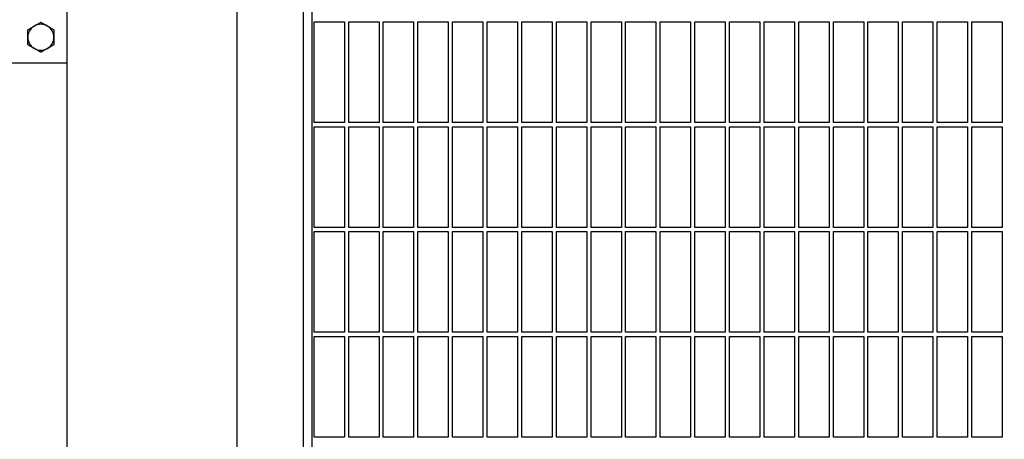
# Model space of a CAD drawing. Header units: inches. Extents: x 36 to 1719, y -84 to 1122.
# Tile 527 of 558: x 1046 to 1074, y 800 to 812. Entities that reach past the tile are written whole.
import ezdxf

# ---------------------------------------------------------------- set-up
doc = ezdxf.new("R2010")
doc.units = ezdxf.units.IN
doc.header["$LTSCALE"] = 48
doc.header["$MEASUREMENT"] = 0
doc.layers.add('Dimension (ANSI)', color=7, linetype='Continuous', lineweight=25)
doc.layers.add('Visible (ANSI)', color=7, linetype='Continuous', lineweight=30)
doc.styles.add('Note Text (ANSI)', font='tahoma.ttf')
doc.dimstyles.new('Architectural (ANSI)', dxfattribs={"dimscale": 48, "dimtxt": 0.125, "dimasz": 0.098425, "dimexe": 0.125, "dimexo": 0.0625, "dimgap": 0.031496, "dimtad": 0, "dimtih": 1, "dimtoh": 1, "dimdec": 4, "dimrnd": 1e-08, "dimzin": 3, "dimdsep": 46, "dimlunit": 4, "dimtxsty": 'Note Text (ANSI)', "dimcen": 0.09, "dimdle": 0.393701, "dimclrd": 256, "dimclre": 256, "dimclrt": 256, "dimadec": 0, "dimazin": 3, "dimtfac": 0.96, "dimtofl": 0, "dimtmove": 0, "dimatfit": 3, "dimfxl": 1, "dimfrac": 2, "dimtolj": 1, "dimtzin": 12, "dimlwd": -1, "dimlwe": -1, "dimarcsym": 0})

# ---------------------------------------------------------------- blocks, each defined once
blk = doc.blocks.new('*D15')
at = {"layer": 'Defpoints', "color": 0, "transparency": 16777216}
for p in [(1046.918, 854.671), (727.918, 840.715), (1046.918, 743.531)]:
    blk.add_point(p, dxfattribs=at)
at = {"layer": 'Dimension (ANSI)', "transparency": 16777216}
for p, q in [((1046.918, 851.671), (1046.918, 737.531)), ((727.918, 837.715), (727.918, 737.531)), ((732.642, 743.531), (854.572, 743.531)), ((1042.193, 743.531), (878.263, 743.531))]:
    blk.add_line(p, q, dxfattribs=at)
for points in [[(732.642, 744.318), (732.642, 742.743), (727.918, 743.531)], [(1042.193, 744.318), (1042.193, 742.743), (1046.918, 743.531)]]:
    blk.add_solid(points, dxfattribs=at)
at = {"layer": 'Dimension (ANSI)', "transparency": 16777216, "insert": (856.084, 746.656), "char_height": 6, "attachment_point": 1, "style": 'Note Text (ANSI)'}
blk.add_mtext('\\A1;26\'-7"', dxfattribs=at)
blk = doc.blocks.new('*D17')
at = {"layer": 'Defpoints', "color": 0, "transparency": 16777216}
for p in [(1046.918, 898.491), (1046.918, 757.491), (1135.12, 757.491)]:
    blk.add_point(p, dxfattribs=at)
at = {"layer": 'Dimension (ANSI)', "transparency": 16777216}
for p, q in [((1049.918, 898.491), (1141.12, 898.491)), ((1135.12, 893.767), (1135.12, 837.122)), ((1135.12, 762.216), (1135.12, 827.861)), ((1049.918, 757.491), (1141.12, 757.491))]:
    blk.add_line(p, q, dxfattribs=at)
for points in [[(1134.332, 893.767), (1135.907, 893.767), (1135.12, 898.491)], [(1134.332, 762.216), (1135.907, 762.216), (1135.12, 757.491)]]:
    blk.add_solid(points, dxfattribs=at)
at = {"layer": 'Dimension (ANSI)', "transparency": 16777216, "insert": (1125.021, 835.61), "char_height": 6, "attachment_point": 1, "style": 'Note Text (ANSI)'}
blk.add_mtext('\\A1;11\'-9"', dxfattribs=at)

msp = doc.modelspace()

# ---------------------------------------------------------------- linework, layer by layer
at = {"layer": 'Visible (ANSI)'}
for p, q in [((1051.82768, 820.33631), (1051.82768, 791.0714)), ((1053.74768, 820.33631), (1053.74768, 791.0714)), ((1053.99768, 819.33631), (1053.99768, 791.3214)), ((1046.91768, 815.75131), (1046.91768, 810.75131)), ((1054.06018, 809.04015), (1054.06018, 811.9464)), ((1054.06018, 811.9464), (1054.93518, 811.9464)), ((1054.93518, 811.9464), (1054.93518, 809.04015)), ((1055.06018, 809.04015), (1055.06018, 811.9464)), ((1055.06018, 811.9464), (1055.93518, 811.9464)), ((1055.93518, 811.9464), (1055.93518, 809.04015)), ((1056.06018, 809.04015), (1056.06018, 811.9464)), ((1056.06018, 811.9464), (1056.93518, 811.9464)), ((1056.93518, 811.9464), (1056.93518, 809.04015)), ((1057.06018, 809.04015), (1057.06018, 811.9464)), ((1057.06018, 811.9464), (1057.93518, 811.9464)), ((1057.93518, 811.9464), (1057.93518, 809.04015)), ((1058.06018, 809.04015), (1058.06018, 811.9464)), ((1058.06018, 811.9464), (1058.93518, 811.9464)), ((1058.93518, 811.9464), (1058.93518, 809.04015)), ((1059.06018, 809.04015), (1059.06018, 811.9464)), ((1059.06018, 811.9464), (1059.93518, 811.9464)), ((1059.93518, 811.9464), (1059.93518, 809.04015)), ((1060.06018, 809.04015), (1060.06018, 811.9464)), ((1060.06018, 811.9464), (1060.93518, 811.9464)), ((1060.93518, 811.9464), (1060.93518, 809.04015)), ((1061.06018, 809.04015), (1061.06018, 811.9464)), ((1061.06018, 811.9464), (1061.93518, 811.9464)), ((1061.93518, 811.9464), (1061.93518, 809.04015)), ((1062.06018, 809.04015), (1062.06018, 811.9464)), ((1062.06018, 811.9464), (1062.93518, 811.9464)), ((1062.93518, 811.9464), (1062.93518, 809.04015)), ((1063.06018, 809.04015), (1063.06018, 811.9464)), ((1063.06018, 811.9464), (1063.93518, 811.9464)), ((1063.93518, 811.9464), (1063.93518, 809.04015)), ((1064.06018, 809.04015), (1064.06018, 811.9464)), ((1064.06018, 811.9464), (1064.93518, 811.9464)), ((1064.93518, 811.9464), (1064.93518, 809.04015)), ((1065.06018, 809.04015), (1065.06018, 811.9464)), ((1065.06018, 811.9464), (1065.93518, 811.9464)), ((1065.93518, 811.9464), (1065.93518, 809.04015)), ((1066.06018, 809.04015), (1066.06018, 811.9464)), ((1066.06018, 811.9464), (1066.93518, 811.9464)), ((1066.93518, 811.9464), (1066.93518, 809.04015)), ((1067.06018, 809.04015), (1067.06018, 811.9464)), ((1067.06018, 811.9464), (1067.93518, 811.9464)), ((1067.93518, 811.9464), (1067.93518, 809.04015)), ((1068.06018, 809.04015), (1068.06018, 811.9464)), ((1068.06018, 811.9464), (1068.93518, 811.9464)), ((1068.93518, 811.9464), (1068.93518, 809.04015)), ((1069.06018, 809.04015), (1069.06018, 811.9464)), ((1069.06018, 811.9464), (1069.93518, 811.9464)), ((1069.93518, 811.9464), (1069.93518, 809.04015)), ((1070.06018, 809.04015), (1070.06018, 811.9464)), ((1070.06018, 811.9464), (1070.93518, 811.9464)), ((1070.93518, 811.9464), (1070.93518, 809.04015)), ((1071.06018, 809.04015), (1071.06018, 811.9464)), ((1071.06018, 811.9464), (1071.93518, 811.9464)), ((1071.93518, 811.9464), (1071.93518, 809.04015)), ((1072.06018, 809.04015), (1072.06018, 811.9464)), ((1072.06018, 811.9464), (1072.93518, 811.9464)), ((1072.93518, 811.9464), (1072.93518, 809.04015)), ((1073.06018, 809.04015), (1073.06018, 811.9464)), ((1073.06018, 811.9464), (1073.93518, 811.9464)), ((1073.93518, 811.9464), (1073.93518, 809.04015)), ((1046.91768, 810.75131), (1041.91768, 810.75131)), ((1046.91768, 810.75131), (1046.91768, 757.4914)), ((1054.93518, 809.04015), (1054.06018, 809.04015)), ((1054.06018, 806.0089), (1054.06018, 808.91515)), ((1054.06018, 808.91515), (1054.93518, 808.91515)), ((1054.93518, 808.91515), (1054.93518, 806.0089)), ((1055.93518, 809.04015), (1055.06018, 809.04015)), ((1055.06018, 806.0089), (1055.06018, 808.91515)), ((1055.06018, 808.91515), (1055.93518, 808.91515)), ((1055.93518, 808.91515), (1055.93518, 806.0089)), ((1056.93518, 809.04015), (1056.06018, 809.04015)), ((1056.06018, 806.0089), (1056.06018, 808.91515)), ((1056.06018, 808.91515), (1056.93518, 808.91515)), ((1056.93518, 808.91515), (1056.93518, 806.0089)), ((1057.93518, 809.04015), (1057.06018, 809.04015)), ((1057.06018, 806.0089), (1057.06018, 808.91515)), ((1057.06018, 808.91515), (1057.93518, 808.91515)), ((1057.93518, 808.91515), (1057.93518, 806.0089)), ((1058.93518, 809.04015), (1058.06018, 809.04015)), ((1058.06018, 806.0089), (1058.06018, 808.91515)), ((1058.06018, 808.91515), (1058.93518, 808.91515)), ((1058.93518, 808.91515), (1058.93518, 806.0089)), ((1059.93518, 809.04015), (1059.06018, 809.04015)), ((1059.06018, 806.0089), (1059.06018, 808.91515)), ((1059.06018, 808.91515), (1059.93518, 808.91515)), ((1059.93518, 808.91515), (1059.93518, 806.0089)), ((1060.93518, 809.04015), (1060.06018, 809.04015)), ((1060.06018, 806.0089), (1060.06018, 808.91515)), ((1060.06018, 808.91515), (1060.93518, 808.91515)), ((1060.93518, 808.91515), (1060.93518, 806.0089)), ((1061.93518, 809.04015), (1061.06018, 809.04015)), ((1061.06018, 806.0089), (1061.06018, 808.91515)), ((1061.06018, 808.91515), (1061.93518, 808.91515)), ((1061.93518, 808.91515), (1061.93518, 806.0089)), ((1062.93518, 809.04015), (1062.06018, 809.04015)), ((1062.06018, 806.0089), (1062.06018, 808.91515)), ((1062.06018, 808.91515), (1062.93518, 808.91515)), ((1062.93518, 808.91515), (1062.93518, 806.0089)), ((1063.93518, 809.04015), (1063.06018, 809.04015)), ((1063.06018, 806.0089), (1063.06018, 808.91515)), ((1063.06018, 808.91515), (1063.93518, 808.91515)), ((1063.93518, 808.91515), (1063.93518, 806.0089)), ((1064.93518, 809.04015), (1064.06018, 809.04015)), ((1064.06018, 806.0089), (1064.06018, 808.91515)), ((1064.06018, 808.91515), (1064.93518, 808.91515)), ((1064.93518, 808.91515), (1064.93518, 806.0089)), ((1065.93518, 809.04015), (1065.06018, 809.04015)), ((1065.06018, 806.0089), (1065.06018, 808.91515)), ((1065.06018, 808.91515), (1065.93518, 808.91515)), ((1065.93518, 808.91515), (1065.93518, 806.0089)), ((1066.93518, 809.04015), (1066.06018, 809.04015)), ((1066.06018, 806.0089), (1066.06018, 808.91515)), ((1066.06018, 808.91515), (1066.93518, 808.91515)), ((1066.93518, 808.91515), (1066.93518, 806.0089)), ((1067.93518, 809.04015), (1067.06018, 809.04015)), ((1067.06018, 806.0089), (1067.06018, 808.91515)), ((1067.06018, 808.91515), (1067.93518, 808.91515)), ((1067.93518, 808.91515), (1067.93518, 806.0089)), ((1068.93518, 809.04015), (1068.06018, 809.04015)), ((1068.06018, 806.0089), (1068.06018, 808.91515)), ((1068.06018, 808.91515), (1068.93518, 808.91515)), ((1068.93518, 808.91515), (1068.93518, 806.0089)), ((1069.93518, 809.04015), (1069.06018, 809.04015)), ((1069.06018, 806.0089), (1069.06018, 808.91515)), ((1069.06018, 808.91515), (1069.93518, 808.91515)), ((1069.93518, 808.91515), (1069.93518, 806.0089)), ((1070.93518, 809.04015), (1070.06018, 809.04015)), ((1070.06018, 806.0089), (1070.06018, 808.91515)), ((1070.06018, 808.91515), (1070.93518, 808.91515)), ((1070.93518, 808.91515), (1070.93518, 806.0089)), ((1071.93518, 809.04015), (1071.06018, 809.04015)), ((1071.06018, 806.0089), (1071.06018, 808.91515)), ((1071.06018, 808.91515), (1071.93518, 808.91515)), ((1071.93518, 808.91515), (1071.93518, 806.0089)), ((1072.93518, 809.04015), (1072.06018, 809.04015)), ((1072.06018, 806.0089), (1072.06018, 808.91515)), ((1072.06018, 808.91515), (1072.93518, 808.91515)), ((1072.93518, 808.91515), (1072.93518, 806.0089)), ((1073.93518, 809.04015), (1073.06018, 809.04015)), ((1073.06018, 806.0089), (1073.06018, 808.91515)), ((1073.06018, 808.91515), (1073.93518, 808.91515)), ((1073.93518, 808.91515), (1073.93518, 806.0089)), ((1054.93518, 806.0089), (1054.06018, 806.0089)), ((1054.06018, 802.97765), (1054.06018, 805.8839)), ((1054.06018, 805.8839), (1054.93518, 805.8839)), ((1054.93518, 805.8839), (1054.93518, 802.97765)), ((1055.93518, 806.0089), (1055.06018, 806.0089)), ((1055.06018, 802.97765), (1055.06018, 805.8839)), ((1055.06018, 805.8839), (1055.93518, 805.8839)), ((1055.93518, 805.8839), (1055.93518, 802.97765)), ((1056.93518, 806.0089), (1056.06018, 806.0089)), ((1056.06018, 802.97765), (1056.06018, 805.8839)), ((1056.06018, 805.8839), (1056.93518, 805.8839)), ((1056.93518, 805.8839), (1056.93518, 802.97765)), ((1057.93518, 806.0089), (1057.06018, 806.0089)), ((1057.06018, 802.97765), (1057.06018, 805.8839)), ((1057.06018, 805.8839), (1057.93518, 805.8839)), ((1057.93518, 805.8839), (1057.93518, 802.97765)), ((1058.93518, 806.0089), (1058.06018, 806.0089)), ((1058.06018, 802.97765), (1058.06018, 805.8839)), ((1058.06018, 805.8839), (1058.93518, 805.8839)), ((1058.93518, 805.8839), (1058.93518, 802.97765)), ((1059.93518, 806.0089), (1059.06018, 806.0089)), ((1059.06018, 802.97765), (1059.06018, 805.8839)), ((1059.06018, 805.8839), (1059.93518, 805.8839)), ((1059.93518, 805.8839), (1059.93518, 802.97765)), ((1060.93518, 806.0089), (1060.06018, 806.0089)), ((1060.06018, 802.97765), (1060.06018, 805.8839)), ((1060.06018, 805.8839), (1060.93518, 805.8839)), ((1060.93518, 805.8839), (1060.93518, 802.97765)), ((1061.93518, 806.0089), (1061.06018, 806.0089)), ((1061.06018, 802.97765), (1061.06018, 805.8839)), ((1061.06018, 805.8839), (1061.93518, 805.8839)), ((1061.93518, 805.8839), (1061.93518, 802.97765)), ((1062.93518, 806.0089), (1062.06018, 806.0089)), ((1062.06018, 802.97765), (1062.06018, 805.8839)), ((1062.06018, 805.8839), (1062.93518, 805.8839)), ((1062.93518, 805.8839), (1062.93518, 802.97765)), ((1063.93518, 806.0089), (1063.06018, 806.0089)), ((1063.06018, 802.97765), (1063.06018, 805.8839)), ((1063.06018, 805.8839), (1063.93518, 805.8839)), ((1063.93518, 805.8839), (1063.93518, 802.97765)), ((1064.93518, 806.0089), (1064.06018, 806.0089)), ((1064.06018, 802.97765), (1064.06018, 805.8839)), ((1064.06018, 805.8839), (1064.93518, 805.8839)), ((1064.93518, 805.8839), (1064.93518, 802.97765)), ((1065.93518, 806.0089), (1065.06018, 806.0089)), ((1065.06018, 802.97765), (1065.06018, 805.8839)), ((1065.06018, 805.8839), (1065.93518, 805.8839)), ((1065.93518, 805.8839), (1065.93518, 802.97765)), ((1066.93518, 806.0089), (1066.06018, 806.0089)), ((1066.06018, 802.97765), (1066.06018, 805.8839)), ((1066.06018, 805.8839), (1066.93518, 805.8839)), ((1066.93518, 805.8839), (1066.93518, 802.97765)), ((1067.93518, 806.0089), (1067.06018, 806.0089)), ((1067.06018, 802.97765), (1067.06018, 805.8839)), ((1067.06018, 805.8839), (1067.93518, 805.8839)), ((1067.93518, 805.8839), (1067.93518, 802.97765)), ((1068.93518, 806.0089), (1068.06018, 806.0089)), ((1068.06018, 802.97765), (1068.06018, 805.8839)), ((1068.06018, 805.8839), (1068.93518, 805.8839)), ((1068.93518, 805.8839), (1068.93518, 802.97765)), ((1069.93518, 806.0089), (1069.06018, 806.0089)), ((1069.06018, 802.97765), (1069.06018, 805.8839)), ((1069.06018, 805.8839), (1069.93518, 805.8839)), ((1069.93518, 805.8839), (1069.93518, 802.97765)), ((1070.93518, 806.0089), (1070.06018, 806.0089)), ((1070.06018, 802.97765), (1070.06018, 805.8839)), ((1070.06018, 805.8839), (1070.93518, 805.8839)), ((1070.93518, 805.8839), (1070.93518, 802.97765)), ((1071.93518, 806.0089), (1071.06018, 806.0089)), ((1071.06018, 802.97765), (1071.06018, 805.8839)), ((1071.06018, 805.8839), (1071.93518, 805.8839)), ((1071.93518, 805.8839), (1071.93518, 802.97765)), ((1072.93518, 806.0089), (1072.06018, 806.0089)), ((1072.06018, 802.97765), (1072.06018, 805.8839)), ((1072.06018, 805.8839), (1072.93518, 805.8839)), ((1072.93518, 805.8839), (1072.93518, 802.97765)), ((1073.93518, 806.0089), (1073.06018, 806.0089)), ((1073.06018, 802.97765), (1073.06018, 805.8839)), ((1073.06018, 805.8839), (1073.93518, 805.8839)), ((1073.93518, 805.8839), (1073.93518, 802.97765)), ((1054.93518, 802.97765), (1054.06018, 802.97765)), ((1055.93518, 802.97765), (1055.06018, 802.97765)), ((1056.93518, 802.97765), (1056.06018, 802.97765)), ((1057.93518, 802.97765), (1057.06018, 802.97765)), ((1058.93518, 802.97765), (1058.06018, 802.97765)), ((1059.93518, 802.97765), (1059.06018, 802.97765)), ((1060.93518, 802.97765), (1060.06018, 802.97765)), ((1061.93518, 802.97765), (1061.06018, 802.97765)), ((1062.93518, 802.97765), (1062.06018, 802.97765)), ((1063.93518, 802.97765), (1063.06018, 802.97765)), ((1064.93518, 802.97765), (1064.06018, 802.97765)), ((1065.93518, 802.97765), (1065.06018, 802.97765)), ((1066.93518, 802.97765), (1066.06018, 802.97765)), ((1067.93518, 802.97765), (1067.06018, 802.97765)), ((1068.93518, 802.97765), (1068.06018, 802.97765)), ((1069.93518, 802.97765), (1069.06018, 802.97765)), ((1070.93518, 802.97765), (1070.06018, 802.97765)), ((1071.93518, 802.97765), (1071.06018, 802.97765)), ((1072.93518, 802.97765), (1072.06018, 802.97765)), ((1073.93518, 802.97765), (1073.06018, 802.97765)), ((1054.06018, 799.9464), (1054.06018, 802.85265)), ((1054.06018, 802.85265), (1054.93518, 802.85265)), ((1054.93518, 802.85265), (1054.93518, 799.9464)), ((1055.06018, 799.9464), (1055.06018, 802.85265)), ((1055.06018, 802.85265), (1055.93518, 802.85265)), ((1055.93518, 802.85265), (1055.93518, 799.9464)), ((1056.06018, 799.9464), (1056.06018, 802.85265)), ((1056.06018, 802.85265), (1056.93518, 802.85265)), ((1056.93518, 802.85265), (1056.93518, 799.9464)), ((1057.06018, 799.9464), (1057.06018, 802.85265)), ((1057.06018, 802.85265), (1057.93518, 802.85265)), ((1057.93518, 802.85265), (1057.93518, 799.9464)), ((1058.06018, 799.9464), (1058.06018, 802.85265)), ((1058.06018, 802.85265), (1058.93518, 802.85265)), ((1058.93518, 802.85265), (1058.93518, 799.9464)), ((1059.06018, 799.9464), (1059.06018, 802.85265)), ((1059.06018, 802.85265), (1059.93518, 802.85265)), ((1059.93518, 802.85265), (1059.93518, 799.9464)), ((1060.06018, 799.9464), (1060.06018, 802.85265)), ((1060.06018, 802.85265), (1060.93518, 802.85265)), ((1060.93518, 802.85265), (1060.93518, 799.9464)), ((1061.06018, 799.9464), (1061.06018, 802.85265)), ((1061.06018, 802.85265), (1061.93518, 802.85265)), ((1061.93518, 802.85265), (1061.93518, 799.9464)), ((1062.06018, 799.9464), (1062.06018, 802.85265)), ((1062.06018, 802.85265), (1062.93518, 802.85265)), ((1062.93518, 802.85265), (1062.93518, 799.9464)), ((1063.06018, 799.9464), (1063.06018, 802.85265)), ((1063.06018, 802.85265), (1063.93518, 802.85265)), ((1063.93518, 802.85265), (1063.93518, 799.9464)), ((1064.06018, 799.9464), (1064.06018, 802.85265)), ((1064.06018, 802.85265), (1064.93518, 802.85265)), ((1064.93518, 802.85265), (1064.93518, 799.9464)), ((1065.06018, 799.9464), (1065.06018, 802.85265)), ((1065.06018, 802.85265), (1065.93518, 802.85265)), ((1065.93518, 802.85265), (1065.93518, 799.9464)), ((1066.06018, 799.9464), (1066.06018, 802.85265)), ((1066.06018, 802.85265), (1066.93518, 802.85265)), ((1066.93518, 802.85265), (1066.93518, 799.9464)), ((1067.06018, 799.9464), (1067.06018, 802.85265)), ((1067.06018, 802.85265), (1067.93518, 802.85265)), ((1067.93518, 802.85265), (1067.93518, 799.9464)), ((1068.06018, 799.9464), (1068.06018, 802.85265)), ((1068.06018, 802.85265), (1068.93518, 802.85265)), ((1068.93518, 802.85265), (1068.93518, 799.9464)), ((1069.06018, 799.9464), (1069.06018, 802.85265)), ((1069.06018, 802.85265), (1069.93518, 802.85265)), ((1069.93518, 802.85265), (1069.93518, 799.9464)), ((1070.06018, 799.9464), (1070.06018, 802.85265)), ((1070.06018, 802.85265), (1070.93518, 802.85265)), ((1070.93518, 802.85265), (1070.93518, 799.9464)), ((1071.06018, 799.9464), (1071.06018, 802.85265)), ((1071.06018, 802.85265), (1071.93518, 802.85265)), ((1071.93518, 802.85265), (1071.93518, 799.9464)), ((1072.06018, 799.9464), (1072.06018, 802.85265)), ((1072.06018, 802.85265), (1072.93518, 802.85265)), ((1072.93518, 802.85265), (1072.93518, 799.9464)), ((1073.06018, 799.9464), (1073.06018, 802.85265)), ((1073.06018, 802.85265), (1073.93518, 802.85265)), ((1073.93518, 802.85265), (1073.93518, 799.9464)), ((1054.93518, 799.9464), (1054.06018, 799.9464)), ((1055.93518, 799.9464), (1055.06018, 799.9464)), ((1056.93518, 799.9464), (1056.06018, 799.9464)), ((1057.93518, 799.9464), (1057.06018, 799.9464)), ((1058.93518, 799.9464), (1058.06018, 799.9464)), ((1059.93518, 799.9464), (1059.06018, 799.9464)), ((1060.93518, 799.9464), (1060.06018, 799.9464)), ((1061.93518, 799.9464), (1061.06018, 799.9464)), ((1062.93518, 799.9464), (1062.06018, 799.9464)), ((1063.93518, 799.9464), (1063.06018, 799.9464)), ((1064.93518, 799.9464), (1064.06018, 799.9464)), ((1065.93518, 799.9464), (1065.06018, 799.9464)), ((1066.93518, 799.9464), (1066.06018, 799.9464)), ((1067.93518, 799.9464), (1067.06018, 799.9464)), ((1068.93518, 799.9464), (1068.06018, 799.9464)), ((1069.93518, 799.9464), (1069.06018, 799.9464)), ((1070.93518, 799.9464), (1070.06018, 799.9464)), ((1071.93518, 799.9464), (1071.06018, 799.9464)), ((1072.93518, 799.9464), (1072.06018, 799.9464)), ((1073.93518, 799.9464), (1073.06018, 799.9464))]:
    msp.add_line(p, q, dxfattribs=at)
for start, end in [(120, 180), (60, 120), (0, 60), (180, 240), (300, 0), (240, 300)]:
    msp.add_arc((1046.16768, 811.50131), 0.375, start, end, dxfattribs=at)
for points in [[(1045.79268, 811.71781), (1045.89316, 811.77583), (1045.98018, 811.82607)], [(1045.98018, 811.82607), (1046.0672, 811.87631), (1046.16768, 811.93432)], [(1046.16768, 811.93432), (1046.26816, 811.87631), (1046.35518, 811.82607)], [(1046.35518, 811.82607), (1046.4422, 811.77583), (1046.54268, 811.71781)], [(1045.79268, 811.50131), (1045.79268, 811.60179), (1045.79268, 811.71781)], [(1045.79268, 811.2848), (1045.79268, 811.40083), (1045.79268, 811.50131)], [(1046.54268, 811.71781), (1046.54268, 811.60179), (1046.54268, 811.50131)], [(1046.54268, 811.50131), (1046.54268, 811.40083), (1046.54268, 811.2848)], [(1045.98018, 811.17655), (1045.89316, 811.22679), (1045.79268, 811.2848)], [(1046.16768, 811.06829), (1046.0672, 811.12631), (1045.98018, 811.17655)], [(1046.35518, 811.17655), (1046.26816, 811.12631), (1046.16768, 811.06829)], [(1046.54268, 811.2848), (1046.4422, 811.22679), (1046.35518, 811.17655)]]:
    msp.add_rational_spline(points, [1, 1.0379548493, 1], degree=2, dxfattribs=at)

# ---------------------------------------------------------------- dimensions: what is measured, and where the dimension line sits
at = {"layer": 'Dimension (ANSI)'}
dim = msp.add_linear_dim(base=(1135.11953, 757.4914), p1=(1046.91768, 898.4914), p2=(1046.91768, 757.4914), angle=90, dimstyle='Architectural (ANSI)', override={"dimgap": 0.031496, "dimdec": 4, "dimlfac": 1, "dimtol": 0, "dimlim": 0, "dimtp": 0, "dimtm": 0, "dimtdec": 2, "dimatfit": 1}, dxfattribs=at)
dim.commit()
dim.dimension.update_dxf_attribs({"geometry": '*D17', "text_midpoint": (1135.11953, 832.4914), "dimtype": 160})
dim = msp.add_linear_dim(base=(1046.91768, 743.53077), p1=(727.91768, 840.7154), p2=(1046.91768, 854.67131), dimstyle='Architectural (ANSI)', override={"dimgap": 0.031496, "dimtih": 0, "dimtoh": 0, "dimdec": 4, "dimlfac": 1, "dimtol": 0, "dimlim": 0, "dimtp": 0, "dimtm": 0, "dimtdec": 2, "dimatfit": 1}, dxfattribs=at)
dim.commit()
dim.dimension.update_dxf_attribs({"geometry": '*D15', "text_midpoint": (866.41768, 743.53077), "dimtype": 160})

doc.saveas('drawing.dxf')
